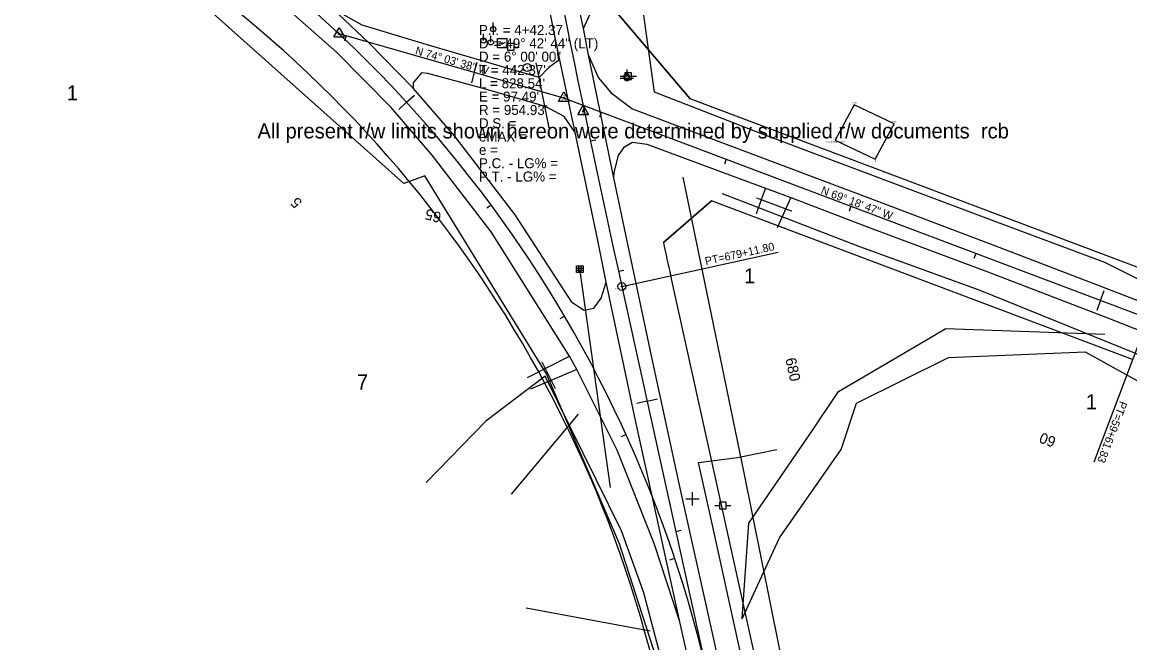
# Model space of a CAD drawing. Extents: x 2519952 to 2531965, y 848341 to 887632.
# Drawn here: x 2525234 to 2526065, y 864223 to 864689 of the extents above; entities that cross this region are included whole.
import ezdxf

# ---------------------------------------------------------------- set-up
doc = ezdxf.new("R2010")
doc.units = 0
for name, color, linetype in [('RD_EV_JW', 7, 'Continuous'), ('RD_EX_Bldg', 7, 'Continuous'), ('RD_EX_Bldg_txCode', 7, 'Continuous'), ('RD_EX_DR_Inlet', 7, 'Continuous'), ('RD_EX_DR_Pipe', 7, 'Continuous'), ('RD_EX_Driveway', 7, 'Continuous'), ('RD_EX_DV_Prop', 7, 'Continuous'), ('RD_EX_DV_TX_Prop', 7, 'Continuous'), ('RD_EX_H2O', 7, 'Continuous'), ('RD_EX_Misc', 7, 'Continuous'), ('RD_EX_Road', 7, 'Continuous'), ('RD_EX_RW', 7, 'Continuous'), ('RD_EX_RW_TX', 7, 'Continuous'), ('RD_EX_UT', 7, 'Continuous'), ('RD_EX_VEG', 7, 'Continuous'), ('RD_HC_Cl', 7, 'Continuous'), ('RD_HC_Data', 7, 'Continuous'), ('RD_HC_Data_Tic', 7, 'Continuous'), ('RD_HC_Survey_txCode', 7, 'Continuous'), ('RD_HC_TX_Sta50', 7, 'Continuous'), ('RD_HC_txCode', 7, 'Continuous'), ('RD_SMD_Locator', 7, 'Continuous')]:
    doc.layers.add(name, color=color, linetype=linetype)

msp = doc.modelspace()

# ---------------------------------------------------------------- linework, layer by layer
at = {"layer": 'RD_EV_JW'}
for points in [[(2525803.8, 863830.22), (2525783.21, 863845.22), (2525773.18, 863905.96), (2525753.23, 864053.66), (2525740.73, 864107.38), (2525717.56, 864194.81), (2525700.23, 864260.43), (2525683.45, 864307.06), (2525626.3, 864423.1), (2525581.84, 864389.36), (2525537.06, 864343.17)], [(2525803.8, 863830.22), (2525850.85, 863845.4), (2525864.55, 863874.83), (2525845.49, 863932.74), (2525820.45, 864001.75), (2525790.83, 864140.51), (2525773.32, 864213.07), (2525751.27, 864313.49), (2525741.35, 864358.21), (2525770.46, 864362.01), (2525799.93, 864367.94)]]:
    msp.add_lwpolyline(points, dxfattribs=at)
at = {"layer": 'RD_EX_Bldg'}
msp.add_lwpolyline([(2525843.91, 864600.32), (2525873.87, 864586.06), (2525887.93, 864612.56), (2525857.97, 864626.82), (2525843.91, 864600.32)], dxfattribs=at)
at = {"layer": 'RD_EX_DR_Inlet'}
for p, q in [((2525651.38, 864505.95), (2525651.38, 864500.95)), ((2525653.08, 864505.95), (2525653.08, 864500.95)), ((2525649.68, 864504.25), (2525654.68, 864504.25)), ((2525649.68, 864502.55), (2525654.68, 864502.55))]:
    msp.add_line(p, q, dxfattribs=at)
msp.add_lwpolyline([(2525649.68, 864500.95), (2525649.68, 864505.95), (2525654.68, 864505.95), (2525654.68, 864500.95)], close=True, dxfattribs=at)
at = {"layer": 'RD_EX_DR_Pipe'}
for p, q in [((2525629.32, 864609.46), (2525619.6, 864658.22)), ((2525784.71, 864557.03), (2525810.92, 864547.2)), ((2525652.37, 864502.27), (2525675.07, 864339.45)), ((2525623.86, 864433.92), (2525633.79, 864413.72))]:
    msp.add_line(p, q, dxfattribs=at)
at = {"layer": 'RD_EX_Driveway'}
for p, q in [((2525810.66, 864557.13), (2525800.28, 864534.35)), ((2525613.01, 864422.1), (2525644.62, 864438.12)), ((2525650.15, 864428.12), (2525615.29, 864413.26))]:
    msp.add_line(p, q, dxfattribs=at)
for points in [[(2525655.12, 864684.04), (2525663.53, 864702.75), (2525667.8, 864708.01), (2525672.66, 864711.77), (2525670.85, 864720.14), (2525657.06, 864716.26), (2525647.35, 864720.54)], [(2525791.48, 864564.12), (2525789.59, 864558.95), (2525784.45, 864544.86)]]:
    msp.add_lwpolyline(points, dxfattribs=at)
at = {"layer": 'RD_EX_DV_Prop'}
for p, q in [((2525678.34, 864698.02), (2525735.11, 864631.36)), ((2526090.13, 864497.3), (2525735.11, 864631.36)), ((2525714.93, 864523.53), (2525751.17, 864554.75)), ((2526066.82, 864435.56), (2525751.17, 864554.75)), ((2525720.42, 864498.46), (2525836.16, 863972.85))]:
    msp.add_line(p, q, dxfattribs=at)
for centre, radius, start, end in [((2524817.39, 863984.53), 917.43, 12.4185, 62.13074), ((2536874.85, 866954.68), 11421.66, 192.289656, 192.418432)]:
    msp.add_arc(centre, radius, start, end, dxfattribs=at)
at = {"layer": 'RD_EX_H2O'}
for p, q in [((2525650.97, 864394.6), (2525600.89, 864334.57)), ((2525705.06, 864231.57), (2525612.12, 864249.05))]:
    msp.add_line(p, q, dxfattribs=at)
for points in [[(2525774.17, 864240.93), (2525778.98, 864312.75), (2525826.58, 864382.17), (2525826.58, 864382.17), (2525846.39, 864411.5), (2525926.69, 864458.77), (2526046.13, 864454.64)], [(2525848.17, 864368.14), (2525859.87, 864402.88), (2525928.76, 864437.11), (2526031.16, 864441.28), (2526080.08, 864414.38), (2526133.07, 864411.03)], [(2525774.17, 864240.93), (2525802.15, 864301.64), (2525848.17, 864368.14)]]:
    msp.add_lwpolyline(points, dxfattribs=at)
at = {"layer": 'RD_EX_Misc'}
for p, q in [((2525731.89, 864330.91), (2525741.89, 864330.91)), ((2525736.89, 864325.91), (2525736.89, 864335.91))]:
    msp.add_line(p, q, dxfattribs=at)
at = {"layer": 'RD_EX_Road'}
for p, q in [((2525634.9, 864672.39), (2525617.08, 864761.35)), ((2525655.12, 864684.04), (2525647.35, 864720.54)), ((2525658.81, 864664.36), (2525655.12, 864684.04)), ((2525648.74, 864605.9), (2525634.9, 864672.39)), ((2525677.83, 864571.97), (2525658.81, 864664.36)), ((2525665.54, 864526.06), (2525648.74, 864605.9)), ((2525686.53, 864530.36), (2525677.83, 864571.97)), ((2525706.88, 864434.82), (2525686.53, 864530.36)), ((2525671.98, 864493.76), (2525665.54, 864526.06)), ((2525685.52, 864430.13), (2525671.98, 864493.76)), ((2525728.09, 864336.79), (2525706.88, 864434.82)), ((2525694.08, 864389.92), (2525685.52, 864430.13)), ((2525706.72, 864332.07), (2525694.08, 864389.92)), ((2525727.29, 864238.64), (2525706.72, 864332.07)), ((2525750.24, 864236.81), (2525728.09, 864336.79)), ((2525752.13, 864129.24), (2525727.29, 864238.64)), ((2525773.18, 864133.7), (2525750.24, 864236.81))]:
    msp.add_line(p, q, dxfattribs=at)
for points in [[(2525646.32, 864478.51), (2525603.77, 864544.17), (2525558.31, 864603.51), (2525527.23, 864639.26), (2525493.98, 864673.36), (2525466.7, 864698.99), (2525392.72, 864759.03), (2525355.69, 864785.17), (2525299.19, 864820.16), (2525254.29, 864845.27), (2525174.19, 864888.19), (2525127.45, 864912.84), (2525109.96, 864922.34), (2525065.15, 864946.16), (2524973.45, 864994.59), (2524876.52, 865045.63), (2524785.65, 865093.86), (2524691.15, 865143.42), (2524572.15, 865206.23), (2524500.12, 865244.26)], [(2525727.29, 864238.64), (2525707.93, 864297.48), (2525680.22, 864367.6), (2525650.15, 864428.12), (2525644.62, 864438.12), (2525585.89, 864531.42), (2525541.57, 864589.07), (2525510.92, 864624.64), (2525469.85, 864666.17), (2525425.21, 864705.89), (2525376.91, 864743.45), (2525335.8, 864772.14), (2525288.78, 864800.94), (2525239.1, 864828.51), (2525156.44, 864872.99), (2525141.91, 864880.62), (2525077.01, 864915.13), (2524965.55, 864974.15), (2524866.1, 865026.48), (2524788.18, 865068.06), (2524680.26, 865124.71), (2524585.36, 865174.73), (2524488.37, 865226.3)], [(2525634.9, 864672.39), (2525636.24, 864660.09), (2525629.14, 864654.78), (2525621.87, 864647.28), (2525539.51, 864671.19), (2525489.02, 864686.5), (2525466.7, 864698.99)], [(2526150.53, 864448.29), (2526102.11, 864467.71), (2526043.84, 864490.14), (2525964.33, 864520.55), (2525874.57, 864554.64), (2525781.67, 864589.69), (2525691.22, 864623.86), (2525676.75, 864634.77), (2525666.4, 864647.19), (2525658.81, 864664.36)], [(2525648.74, 864605.9), (2525640.52, 864618), (2525626.52, 864625.5), (2525579.92, 864639.03), (2525538.2, 864650.32), (2525533.49, 864650.78), (2525527.35, 864643.29), (2525527.23, 864639.26)], [(2525677.83, 864571.97), (2525677.99, 864575.95), (2525681.39, 864588.64), (2525685.73, 864595.25), (2525691.75, 864598.86), (2525702.43, 864597.22), (2525773.25, 864570.88), (2525791.48, 864564.12), (2525810.66, 864557.13), (2525867.17, 864535.43), (2525958.2, 864501.39), (2526050.1, 864466.2), (2526093.82, 864448.83), (2526142.51, 864429.78)], [(2525646.32, 864478.51), (2525655.62, 864472.61), (2525662.7, 864474.09), (2525668.23, 864481.61), (2525671.98, 864493.76)]]:
    msp.add_lwpolyline(points, dxfattribs=at)
at = {"layer": 'RD_EX_RW'}
for p, q in [((2525735.11, 864631.36), (2525678.34, 864698.02)), ((2526090.13, 864497.3), (2525735.11, 864631.36)), ((2525751.17, 864554.75), (2525714.93, 864523.53)), ((2526066.82, 864435.56), (2525751.17, 864554.75)), ((2525720.42, 864498.46), (2525836.16, 863972.85))]:
    msp.add_line(p, q, dxfattribs=at)
for centre, radius, start, end in [((2524817.39, 863984.53), 917.43, 12.41849, 62.13076), ((2536874.61, 866954.63), 11421.41, 192.289704, 192.418483)]:
    msp.add_arc(centre, radius, start, end, dxfattribs=at)
at = {"layer": 'RD_EX_UT'}
for p, q in [((2525587.34, 864683.56), (2525587.34, 864688.56)), ((2525580.04, 864675.02), (2525580.04, 864680.02)), ((2525585.47, 864673.68), (2525585.47, 864678.68)), ((2525603.16, 864672.68), (2525598.16, 864672.68)), ((2525598.16, 864672.68), (2525598.16, 864667.68)), ((2525603.16, 864667.68), (2525603.16, 864672.68)), ((2525594.73, 864670.11), (2525598.19, 864670.11)), ((2525598.16, 864667.68), (2525603.16, 864667.68)), ((2525603.08, 864670.11), (2525606.73, 864670.11)), ((2525682.54, 864648.19), (2525685.47, 864648.19)), ((2525682.64, 864646.75), (2525685.57, 864646.75)), ((2525682.73, 864648.28), (2525686.2, 864648.28)), ((2525691.16, 864650.85), (2525686.16, 864650.85)), ((2525686.16, 864650.85), (2525686.16, 864645.85)), ((2525687.47, 864653.24), (2525687.47, 864650.17)), ((2525687.57, 864651.81), (2525687.57, 864648.74)), ((2525689.47, 864648.19), (2525692.54, 864648.19)), ((2525689.57, 864646.75), (2525692.64, 864646.75)), ((2525691.09, 864648.28), (2525694.73, 864648.28)), ((2525691.16, 864645.85), (2525691.16, 864650.85)), ((2525686.16, 864645.85), (2525691.16, 864645.85)), ((2525753.55, 864325.88), (2525757.02, 864325.88)), ((2525761.98, 864328.44), (2525756.98, 864328.44)), ((2525756.98, 864328.44), (2525756.98, 864323.44)), ((2525756.98, 864323.44), (2525761.98, 864323.44)), ((2525761.91, 864325.88), (2525765.55, 864325.88)), ((2525761.98, 864323.44), (2525761.98, 864328.44))]:
    msp.add_line(p, q, dxfattribs=at)
msp.add_lwpolyline([(2525590.55, 864669.58), (2525590.55, 864676.58), (2525597.55, 864676.58), (2525597.55, 864669.58)], close=True, dxfattribs=at)
msp.add_lwpolyline([(2525591.45, 864672.58), (2525593.87, 864673.48), (2525593.52, 864672.23), (2525596.57, 864673.82)], dxfattribs=at)
for centre in [(2525587.34, 864683.56), (2525580.04, 864675.02), (2525585.47, 864673.68), (2525687.47, 864648.17), (2525687.57, 864646.74)]:
    msp.add_circle(centre, 2, dxfattribs=at)
at = {"layer": 'RD_EX_VEG'}
for points in [[(2525708.42, 864636.16), (2525693.83, 864741.06), (2525656.92, 864972.28), (2525635.59, 865068.81), (2525625.53, 865162.78), (2525607.32, 865259.07), (2525588.61, 865357.62), (2525574.88, 865454.02), (2525557.64, 865550.77), (2525544.21, 865646.32), (2525529.39, 865744.12), (2525513.43, 865842.81), (2525498.72, 865929.83)], [(2525682.15, 864297.23), (2525627.32, 864424.77), (2525536.15, 864573.49), (2525520.34, 864567.61), (2525347.21, 864722.31), (2525268.05, 864771.1), (2525117.08, 864864.37), (2525086.5, 864818.53)], [(2526153.56, 864454.62), (2526046.13, 864508.29), (2525968.94, 864537.09), (2525787.4, 864605.43), (2525708.42, 864636.16)], [(2525868.26, 863903.2), (2525854.5, 863958.3), (2525775.66, 864350.41), (2525729.74, 864572.43)], [(2525758.97, 864560.26), (2525862.15, 864520.37), (2525952.26, 864487.73), (2526134.31, 864413.76)], [(2525792.44, 863854.25), (2525775.5, 863944.76), (2525734.25, 864135.14), (2525682.15, 864297.23)]]:
    msp.add_lwpolyline(points, dxfattribs=at)
at = {"layer": 'RD_HC_Cl'}
for p, q in [((2525640.38, 864631.86), (2525471.74, 864680.02)), ((2526078.47, 864466.43), (2525640.38, 864631.86)), ((2525683.8, 864490.39), (2526240.39, 861962.75))]:
    msp.add_line(p, q, dxfattribs=at)
for centre, radius, start, end in [((2536874.61, 866954.63), 11458.91, 187.825051, 192.418483), ((2524817.39, 863984.53), 954.93, 12.41849, 62.13076)]:
    msp.add_arc(centre, radius, start, end, dxfattribs=at)
at = {"layer": 'RD_HC_Data'}
for p, q in [((2525467.77, 864677.73), (2525471.74, 864684.61)), ((2525471.74, 864684.61), (2525475.71, 864677.73)), ((2525467.77, 864677.73), (2525475.71, 864677.73)), ((2525636.4, 864629.57), (2525640.38, 864636.45)), ((2525640.38, 864636.45), (2525644.35, 864629.57)), ((2525636.4, 864629.57), (2525644.35, 864629.57)), ((2525650.87, 864619.62), (2525654.84, 864626.5)), ((2525654.84, 864626.5), (2525658.81, 864619.62)), ((2525650.87, 864619.62), (2525658.81, 864619.62)), ((2525683.8, 864490.39), (2525801.11, 864516.22)), ((2526078.47, 864466.43), (2526037.68, 864358.41))]:
    msp.add_line(p, q, dxfattribs=at)
for centre, radius in [((2525471.74, 864680.02), 0.529), ((2525612.92, 864654.69), 3), ((2525612.92, 864654.69), 0.282), ((2525640.38, 864631.86), 0.529), ((2525654.84, 864621.91), 0.529), ((2525683.8, 864490.39), 3), ((2525683.8, 864490.39), 0.282)]:
    msp.add_circle(centre, radius, dxfattribs=at)
at = {"layer": 'RD_HC_Data_Tic'}
for p, q in [((2525477.02, 864678.51), (2525475.93, 864674.67)), ((2525573.18, 864651.05), (2525575.38, 864658.74)), ((2525573.18, 864651.05), (2525570.98, 864643.36)), ((2525522.35, 864628.67), (2525528.26, 864634.06)), ((2525522.35, 864628.67), (2525516.45, 864623.27)), ((2525668.55, 864621.22), (2525667.14, 864617.48)), ((2525660.29, 864599.69), (2525664.21, 864600.51)), ((2525762.1, 864585.89), (2525760.69, 864582.15)), ((2525585.82, 864551.45), (2525582.6, 864549.08)), ((2525855.66, 864550.57), (2525854.24, 864546.83)), ((2525949.21, 864515.24), (2525947.8, 864511.5)), ((2525681.27, 864501.91), (2525685.18, 864502.77)), ((2526042.76, 864479.92), (2526045.59, 864487.4)), ((2526042.76, 864479.92), (2526039.94, 864472.43)), ((2525640.87, 864468.02), (2525637.42, 864466)), ((2525702.77, 864404.25), (2525710.58, 864405.97)), ((2525702.77, 864404.25), (2525694.96, 864402.53)), ((2525686.9, 864379.3), (2525683.26, 864377.64)), ((2525724.27, 864306.59), (2525728.18, 864307.45)), ((2525723.4, 864286.24), (2525719.6, 864284.98))]:
    msp.add_line(p, q, dxfattribs=at)
at = {"layer": 'RD_SMD_Locator'}
for centre in [(2525471.74, 864680.02), (2525489.02, 864686.5), (2525655.12, 864684.04), (2525655.12, 864684.04), (2525493.98, 864673.36), (2525634.9, 864672.39), (2525634.9, 864672.39), (2525469.85, 864666.17), (2525539.51, 864671.19), (2525658.81, 864664.36), (2525658.81, 864664.36), (2525612.92, 864654.69), (2525619.6, 864658.22), (2525629.14, 864654.78), (2525636.24, 864660.09), (2525533.49, 864650.78), (2525538.2, 864650.32), (2525621.87, 864647.28), (2525666.4, 864647.19), (2525527.23, 864639.26), (2525527.23, 864639.26), (2525527.35, 864643.29), (2525579.92, 864639.03), (2525640.38, 864631.86), (2525676.75, 864634.77), (2525708.42, 864636.16), (2525708.42, 864636.16), (2525510.92, 864624.64), (2525626.52, 864625.5), (2525654.84, 864621.91), (2525691.22, 864623.86), (2525857.97, 864626.82), (2525640.52, 864618), (2525629.32, 864609.46), (2525648.74, 864605.9), (2525648.74, 864605.9), (2525787.4, 864605.43), (2525887.93, 864612.56), (2525558.31, 864603.51), (2525691.75, 864598.86), (2525702.43, 864597.22), (2525843.91, 864600.32), (2525843.91, 864600.32), (2525541.57, 864589.07), (2525681.39, 864588.64), (2525685.73, 864595.25), (2525781.67, 864589.69), (2525873.87, 864586.06), (2525536.15, 864573.49), (2525677.83, 864571.97), (2525677.83, 864571.97), (2525677.99, 864575.95), (2525729.74, 864572.43), (2525520.34, 864567.61), (2525773.25, 864570.88), (2525791.48, 864564.12), (2525791.48, 864564.12), (2525758.97, 864560.26), (2525784.71, 864557.03), (2525789.59, 864558.95), (2525810.66, 864557.13), (2525810.66, 864557.13), (2525810.92, 864547.2), (2525874.57, 864554.64), (2525603.77, 864544.17), (2525784.45, 864544.86), (2525585.89, 864531.42), (2525686.53, 864530.36), (2525800.28, 864534.35), (2525867.17, 864535.43), (2525968.94, 864537.09), (2525665.54, 864526.06), (2525862.15, 864520.37), (2525964.33, 864520.55), (2526046.13, 864508.29), (2525652.37, 864502.27), (2525958.2, 864501.39), (2525671.98, 864493.76), (2525671.98, 864493.76), (2525683.8, 864490.39), (2526043.84, 864490.14), (2525668.23, 864481.61), (2525952.26, 864487.73), (2525646.32, 864478.51), (2525646.32, 864478.51), (2525655.62, 864472.61), (2525662.7, 864474.09), (2526050.1, 864466.2), (2525926.69, 864458.77), (2526046.13, 864454.64), (2526031.16, 864441.28), (2525623.86, 864433.92), (2525644.62, 864438.12), (2525644.62, 864438.12), (2525706.88, 864434.82), (2525928.76, 864437.11), (2525613.01, 864422.1), (2525626.3, 864423.1), (2525627.32, 864424.77), (2525650.15, 864428.12), (2525650.15, 864428.12), (2525685.52, 864430.13), (2525633.79, 864413.72), (2525615.29, 864413.26), (2525846.39, 864411.5), (2525859.87, 864402.88), (2525581.84, 864389.36), (2525650.97, 864394.6), (2525694.08, 864389.92), (2525826.58, 864382.17), (2525826.58, 864382.17), (2525680.22, 864367.6), (2525799.93, 864367.94), (2525848.17, 864368.14), (2525848.17, 864368.14), (2525741.35, 864358.21), (2525770.46, 864362.01), (2525775.66, 864350.41), (2525537.06, 864343.17), (2525675.07, 864339.45), (2525600.89, 864334.57), (2525706.72, 864332.07), (2525728.09, 864336.79), (2525683.45, 864307.06), (2525751.27, 864313.49), (2525778.98, 864312.75), (2525707.93, 864297.48), (2525802.15, 864301.64), (2525682.15, 864297.23), (2525682.15, 864297.23), (2525700.23, 864260.43), (2525612.12, 864249.05), (2525774.17, 864240.93), (2525774.17, 864240.93), (2525705.06, 864231.57), (2525727.29, 864238.64), (2525727.29, 864238.64), (2525750.24, 864236.81)]:
    msp.add_circle(centre, 0.001, dxfattribs=at)

# ---------------------------------------------------------------- texts
at = {"layer": 'RD_EX_Bldg_txCode'}
for s, p in [('1483', (2525856.62, 864627.82)), ('B', (2525857.66, 864624.82)), ('1482', (2525886.58, 864613.56)), ('B', (2525887.62, 864610.56)), ('BA BARNABANDONED', (2525836.45, 864598.32)), ('1480', (2525842.52, 864601.32)), ('1484', (2525842.56, 864601.32)), ('BB', (2525843.13, 864598.32)), ('1481', (2525872.81, 864587.06)), ('B', (2525873.56, 864584.06))]:
    msp.add_text(s, height=1, dxfattribs=at).set_placement(p)
at = {"layer": 'RD_EX_DV_TX_Prop'}
for s, p in [('1', (2525267.51, 864630.08)), ('1', (2525775.4, 864492.68)), ('7', (2525485.06, 864413.06)), ('1', (2526031.74, 864398.17))]:
    msp.add_text(s, height=11.32, dxfattribs=at).set_placement(p)
at = {"layer": 'RD_EX_RW_TX'}
msp.add_text('All present r/w limits shown hereon were determined by supplied r/w documents  rcb', height=11.3167, dxfattribs=at).set_placement((2525410.56, 864601.55))
at = {"layer": 'RD_EX_UT'}
for p in [(2525686.8, 864647.12), (2525686.9, 864645.69)]:
    msp.add_text('T', height=2, dxfattribs=at).set_placement(p)
at = {"layer": 'RD_HC_Data'}
for s, rotation, p in [('PT=679+11.80', 12.41848, (2525746.85, 864506.32)), ('PT=59+61.83', 249.31313, (2526057.38, 864404.91))]:
    msp.add_text(s, height=6, rotation=rotation, dxfattribs=at).set_placement(p)
at = {"layer": 'RD_HC_Survey_txCode'}
for s, p in [('P.I. = 4+42.37', (2525576.64, 864679.19)), ('D', (2525576.64, 864669.19)), ('    = 49%%d 42\' 44" (LT)', (2525576.64, 864669.19)), ('D = 6%%d 00\' 00"', (2525576.64, 864659.19)), ("T = 442.37'", (2525576.64, 864649.19)), ("L = 828.54'", (2525576.64, 864639.19)), ("E = 97.49'", (2525576.64, 864629.19)), ("R = 954.93'", (2525576.64, 864619.19)), ('D.S. = ', (2525576.64, 864609.19)), ('eMAX = ', (2525576.64, 864599.19)), ('e = ', (2525576.64, 864589.19)), ('P.C. - LG% = ', (2525576.64, 864579.19)), ('P.T. - LG% = ', (2525576.64, 864569.19))]:
    msp.add_text(s, height=7.5, dxfattribs=at).set_placement(p)
for s, rotation, p in [('N 74%%d 03\' 38" W', 344.06047, (2525528.41, 864664.88)), ('N 69%%d 18\' 47" W', 339.31313, (2525832.61, 864560.34))]:
    msp.add_text(s, height=6, rotation=rotation, dxfattribs=at).set_placement(p)
at = {"layer": 'RD_HC_TX_Sta50'}
for s, rotation, p in [('5', 132.41852, (2525444.52, 864553.74)), ('65', 164.06047, (2525549.06, 864545.62)), ('680', 282.41848, (2525806.36, 864436.01)), ('60', 159.31313, (2526010.03, 864376.83))]:
    msp.add_text(s, height=8, rotation=rotation, dxfattribs=at).set_placement(p)
at = {"layer": 'RD_HC_txCode'}
for s, p in [('26', (2525470.99, 864681.02)), ('PI 66+05.50', (2525467.55, 864678.02)), ('7', (2525612.64, 864655.69)), ('CP 7 MSC', (2525609.29, 864652.69)), ('PI 64+30.12', (2525636.53, 864629.86)), ('25', (2525639.64, 864632.86)), ('17', (2525654.39, 864622.91)), ('PI 4+42.37', (2525651.23, 864619.91)), ('PT 679+11.80', (2525679.15, 864488.39)), ('13', (2525683.35, 864491.39))]:
    msp.add_text(s, height=1, dxfattribs=at).set_placement(p)

doc.saveas('drawing.dxf')
